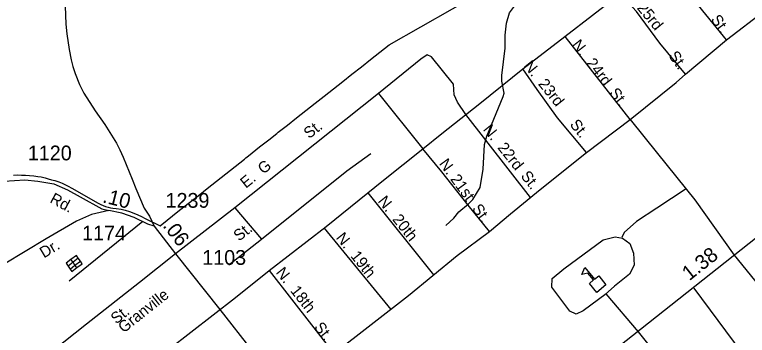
# Model space of a CAD drawing. Extents: x 2056842 to 2160602, y 826753 to 1016856.
# Drawn here: x 2067778 to 2073990, y 869878 to 872595 of the extents above; entities that cross this region are included whole.
import ezdxf

# ---------------------------------------------------------------- set-up
doc = ezdxf.new("R2010")
doc.units = 0
for name, color, linetype in [('Exist Boundary Political City Limit New', 7, 'Continuous'), ('Exist Cultural Educational Facility High CELL', 7, 'Continuous'), ('Exist Hydrographic Creek Single Shore', 7, 'Continuous'), ('Exist Hydrographic Misc Water Feature', 7, 'Continuous'), ('Exist Road Non-System Type 51', 7, 'Continuous'), ('Exist Road Non-System Type 51 Label', 7, 'Continuous'), ('Exist Road Secondary Mileage Hundredths English Label', 7, 'Continuous'), ('Exist Road Secondary Type 51 Attributed', 7, 'Continuous'), ('Exist Road Secondary Type 51 Label', 7, 'Continuous'), ('Exist Road Secondary Type 51 Number Label', 7, 'Continuous'), ('Map Preparation Boundary City Limit Buffer Line', 7, 'Continuous')]:
    doc.layers.add(name, color=color, linetype=linetype)

msp = doc.modelspace()

# ---------------------------------------------------------------- linework, layer by layer
at = {"layer": 'Exist Boundary Political City Limit New'}
for points in [[(2070718.9, 872154), (2070796.1, 872214.9), (2070875, 872276.8), (2070953.6, 872338.8), (2072295.9, 873105.1)], [(2067768.6, 871235.5), (2067803.9, 871236.5), (2067836.1, 871236.3), (2067871.8, 871235.3), (2067903.4, 871233), (2067940.6, 871229.3), (2067973.9, 871224.2), (2068002.5, 871219.4), (2068037.4, 871211.3), (2068062.8, 871204.9), (2068091.6, 871196.2), (2068118, 871188.8), (2068153.6, 871177.8), (2068180.1, 871166.9), (2068205, 871155.5), (2068231, 871142.8), (2068263.5, 871125.3), (2068487.4, 870999), (2068509.1, 870986.9), (2068528.6, 870977.7), (2068549.4, 870969.7), (2068570.8, 870962.9), (2068592.1, 870958.6), (2068611.1, 870955.6), (2068639.2, 870952.5), (2068682.2, 870945.6), (2068715.9, 870937.3), (2068752.1, 870926.4), (2068787.9, 870913.2), (2068822, 870898.8), (2068853.1, 870884.7), (2068884, 870868.5), (2069010.8, 870805.5), (2069177.1, 870937.2), (2069333.4, 871060.8), (2069411.8, 871122.9), (2069489.5, 871184.4), (2069608.5, 871278.5), (2069725.8, 871371.3), (2069737.8, 871380.8), (2069761, 871399.8), (2069855.5, 871474.1), (2069933.1, 871535.3), (2070000, 871588.3), (2070012.2, 871598), (2070090.4, 871659.4), (2070169, 871721.3), (2070247, 871782.8), (2070324.8, 871843.9), (2070403, 871905.5), (2070481.8, 871967.4), (2070560, 872029), (2070638.2, 872090.6), (2070718.9, 872154)]]:
    msp.add_lwpolyline(points, dxfattribs=at)
at = {"layer": 'Exist Cultural Educational Facility High CELL'}
msp.add_lwpolyline([(2072713, 870241.9), (2072650.9, 870317.6), (2072686.6, 870346.8), (2072639, 870404.9), (2072587.2, 870393.8), (2072612.6, 870452.3), (2072694, 870352.9), (2072729.6, 870382), (2072791.6, 870306.3)], close=True, dxfattribs=at)
at = {"layer": 'Exist Hydrographic Creek Single Shore'}
for points in [[(2071920.5, 871902.2), (2071928.7, 871930.2), (2071908.4, 872030.2), (2071908.2, 872078.1), (2071935.9, 872310.1), (2071937.5, 872422.2), (2071949.4, 872521.8), (2071973.4, 872609.9), (2072025.3, 872678.4), (2072184.8, 872764.5), (2072230.7, 872828.6), (2072238.5, 872872.4), (2072232.6, 872940.7), (2072244.5, 873088.6), (2072262.1, 873174.8), (2072258, 873210.7), (2072238.1, 873260.4), (2072210.2, 873304.4), (2072193.6, 873360.5), (2072165.3, 873598.5), (2072094.8, 873790.2), (2072087, 873848.1), (2072094.6, 873894)], [(2071434.7, 870809.2), (2071500.7, 870871.5), (2071544.6, 870923.7), (2071626, 870991.6), (2071664, 871027.6), (2071724.2, 871131.8), (2071749.5, 871285.8), (2071761.2, 871493.8), (2071781.2, 871565.8), (2071920.5, 871902.2)]]:
    msp.add_lwpolyline(points, dxfattribs=at)
at = {"layer": 'Exist Hydrographic Misc Water Feature'}
for p, q in [((2068317.7, 870531.3), (2068273.8, 870497.4)), ((2068335.6, 870505.5), (2068317.7, 870531.3)), ((2068273.8, 870497.4), (2068231.4, 870465.3)), ((2068231.4, 870465.3), (2068249.6, 870439.3)), ((2068249.6, 870439.3), (2068289.4, 870471.4)), ((2068273.8, 870497.4), (2068255.6, 870521.2)), ((2068289.4, 870471.4), (2068273.8, 870497.4)), ((2068289.4, 870471.4), (2068335.6, 870505.5)), ((2068305.6, 870451.5), (2068289.4, 870471.4)), ((2068305.6, 870451.5), (2068349.7, 870483.4)), ((2068349.7, 870483.4), (2068335.6, 870505.5)), ((2068249.6, 870439.3), (2068263.8, 870419.3)), ((2068263.8, 870419.3), (2068305.6, 870451.5))]:
    msp.add_line(p, q, dxfattribs=at)
for points in [[(2068317.7, 870531.3), (2068301.5, 870553.6), (2068255.6, 870521.2)], [(2068255.6, 870521.2), (2068215.4, 870489.2), (2068231.4, 870465.3)]]:
    msp.add_lwpolyline(points, dxfattribs=at)
at = {"layer": 'Exist Road Non-System Type 51'}
for p, q in [((2073811.9, 872380.7), (2074281.8, 872742.1)), ((2072995.6, 871705.4), (2072445.2, 872410.9)), ((2073465.5, 872089.2), (2073811.9, 872380.7)), ((2070863.5, 871926.6), (2069646.4, 870959.1)), ((2070863.5, 871926.6), (2071240, 871457.2)), ((2072625.4, 871425.9), (2072995.6, 871705.4)), ((2070772.6, 871084.2), (2071330.6, 870390)), ((2069646.4, 870959.1), (2069141.2, 870568.8)), ((2069646.4, 870959.1), (2069869.9, 870693.8)), ((2068864.7, 870842.1), (2068240.2, 870337.6)), ((2070403.1, 870786.7), (2070966.2, 870096.6)), ((2069593.6, 870475.4), (2069869.9, 870693.8)), ((2073534.9, 870276.7), (2074062.8, 869570.7))]:
    msp.add_line(p, q, dxfattribs=at)
for points in [[(2073811.9, 872380.7), (2073613, 872627.4), (2073410.4, 872883.7), (2073273.4, 873065.6)], [(2072086.9, 872136.2), (2072443.6, 872409.7), (2072912.1, 872774.2)], [(2073465.5, 872089.2), (2073246.6, 872353.1), (2073049.9, 872621.4), (2072912.1, 872774.2)], [(2072151.9, 871045.6), (2071604.5, 871748.7), (2071533.8, 871852), (2071504, 871914.6), (2071498, 872007.1), (2071313.3, 872236.6), (2071274.6, 872254.5), (2071221, 872218.7), (2070863.5, 871926.6)], [(2071240, 871457.2), (2071400.9, 871588.4), (2071722.7, 871841.8), (2072086.9, 872136.2)], [(2072625.4, 871425.9), (2072381.1, 871719.6), (2072208.3, 871961.1), (2072086.9, 872136.2)], [(2072995.6, 871705.4), (2073385.1, 872020.7), (2073465.5, 872089.2)], [(2072995.6, 871705.4), (2073229.4, 871417.7), (2073545.2, 871027.2), (2073878.1, 870556.9)], [(2069936.6, 870427.2), (2070418.5, 870799.1), (2070906.4, 871191.9), (2071240, 871457.2)], [(2071803.1, 870758.1), (2071622.9, 870981.7), (2071399.4, 871262), (2071240, 871457.2)], [(2069869.9, 870693.8), (2070595.3, 871272.2), (2070797.9, 871418.3)], [(2071803.1, 870758.1), (2071981.1, 870907.9), (2072234.4, 871112.1), (2072625.4, 871425.9)], [(2073471.9, 871117.9), (2073223.9, 870956.7), (2073051.1, 870843.4), (2072945.3, 870749.5), (2072924.8, 870707.4)], [(2070485.6, 869724.4), (2071117.9, 870214.1), (2071529.8, 870554.7), (2071803.1, 870758.1)], [(2073066.3, 869908.5), (2072794.1, 870228.5), (2072597.5, 870085.4), (2072537.9, 870058.6), (2072484.3, 870082.4), (2072332.3, 870285.2), (2072335.3, 870359.7), (2072433.6, 870440.2), (2072767.3, 870687.6), (2072868.6, 870711.5), (2072931.2, 870702.5), (2072993.7, 870654.8), (2073023.5, 870574.3), (2073029.5, 870473), (2072990.7, 870395.5), (2072862.6, 870294.1), (2072785.2, 870222.6)], [(2073878.1, 870556.9), (2074087.4, 870301.3), (2074227.5, 870129.8), (2074446.4, 869879.4)], [(2069083.1, 869757.9), (2069651.4, 870198.4), (2069936.6, 870427.2)], [(2069936.6, 870427.2), (2070125.8, 870184.2), (2070485.6, 869724.4)], [(2073625.7, 869204.9), (2073506.1, 869341.7), (2073292.4, 869624.2), (2073066.3, 869908.5)]]:
    msp.add_lwpolyline(points, dxfattribs=at)
at = {"layer": 'Exist Road Secondary Type 51 Attributed'}
for points in [[(2076671.9, 872768.2), (2071390.5, 868587.8), (2070976, 868248.9)], [(2068205.9, 872666.4), (2068213.5, 872514.1), (2068220, 872433.2), (2068240, 872298.4), (2068257, 872212.4), (2068271.1, 872156.6), (2068291.3, 872096.9), (2068329.5, 872003.5), (2068366.2, 871928.5), (2068461.2, 871778.7), (2068543.8, 871663.8), (2068642.5, 871505.3), (2068671.1, 871450.5), (2068699, 871387.8), (2068775.2, 871200), (2068805.3, 871121.3), (2068875.6, 870955.9), (2068920.6, 870887.3), (2068960.9, 870803.8)], [(2065268.9, 870276.9), (2065495.4, 870333.6), (2065736.7, 870411.1), (2066204.4, 870598.9), (2066766.7, 870832.2), (2067296.3, 871053.5), (2067542, 871145.9), (2067688.8, 871183.9), (2067864.5, 871194.4), (2067974.8, 871185.4), (2068111.8, 871160.1), (2068226.5, 871110.9), (2068333.8, 871051.3), (2068517.7, 870949.2), (2068577.3, 870935.7)], [(2068577.3, 870935.7), (2068431.3, 870903), (2068303.2, 870844.8), (2068047, 870694.3), (2067329.8, 870265.7), (2066946.2, 870033.9), (2066766, 869969.8), (2066541, 869917.7), (2066436, 869878.2), (2066322.8, 869818.5), (2066156, 869691.8)], [(2068960.9, 870803.8), (2068908, 870821), (2068791.8, 870877.6), (2068687.5, 870913.4), (2068577.3, 870935.7)], [(2068960.9, 870803.8), (2069141.2, 870568.8)], [(2069141.2, 870568.8), (2068835.8, 870324.4), (2068386.7, 869973.3), (2067826.6, 869526.1), (2067231.5, 869060.3), (2067062.8, 868908.5)], [(2069141.2, 870568.8), (2069519.3, 870096), (2070065.6, 869395.3), (2070976, 868248.9)]]:
    msp.add_lwpolyline(points, dxfattribs=at)
at = {"layer": 'Map Preparation Boundary City Limit Buffer Line'}
for points in [[(2070718.9, 872154), (2070796.1, 872214.9), (2070875, 872276.8), (2070953.6, 872338.8), (2072295.9, 873105.1)], [(2067768.6, 871235.5), (2067803.9, 871236.5), (2067836.1, 871236.3), (2067871.8, 871235.3), (2067903.4, 871233), (2067940.6, 871229.3), (2067973.9, 871224.2), (2068002.5, 871219.4), (2068037.4, 871211.3), (2068062.8, 871204.9), (2068091.6, 871196.2), (2068118, 871188.8), (2068153.6, 871177.8), (2068180.1, 871166.9), (2068205, 871155.5), (2068231, 871142.8), (2068263.5, 871125.3), (2068487.4, 870999), (2068509.1, 870986.9), (2068528.6, 870977.7), (2068549.4, 870969.7), (2068570.8, 870962.9), (2068592.1, 870958.6), (2068611.1, 870955.6), (2068639.2, 870952.5), (2068682.2, 870945.6), (2068715.9, 870937.3), (2068752.1, 870926.4), (2068787.9, 870913.2), (2068822, 870898.8), (2068853.1, 870884.7), (2068884, 870868.5), (2069010.8, 870805.5), (2069177.1, 870937.2), (2069333.4, 871060.8), (2069411.8, 871122.9), (2069489.5, 871184.4), (2069608.5, 871278.5), (2069725.8, 871371.3), (2069737.8, 871380.8), (2069761, 871399.8), (2069855.5, 871474.1), (2069933.1, 871535.3), (2070000, 871588.3), (2070012.2, 871598), (2070090.4, 871659.4), (2070169, 871721.3), (2070247, 871782.8), (2070324.8, 871843.9), (2070403, 871905.5), (2070481.8, 871967.4), (2070560, 872029), (2070638.2, 872090.6), (2070718.9, 872154)]]:
    msp.add_lwpolyline(points, dxfattribs=at)

# ---------------------------------------------------------------- texts
at = {"layer": 'Exist Road Non-System Type 51 Label'}
for s, rotation, p in [('N.  25rd', 309.29288, (2072924.4, 872802.3)), ('St.', 306.08446, (2073675.3, 872552.8)), ('N.  24rd', 307.80764, (2072496.8, 872338.4)), ('St.', 306.08446, (2073317.1, 872245.6)), ('N.  23rd', 308.73389, (2072088.2, 872160.3)), ('St.', 307.80764, (2072813.8, 871929.8)), ('St.', 308.73389, (2072480.3, 871662.1)), ('St.', 37.6087, (2070273.9, 871539.5)), ('N.  22rd', 308.66084, (2071744.1, 871620)), ('E.  G', 38.91491, (2069738.6, 871118.8)), ('N. 21st', 306.0427, (2071372.1, 871332.1)), ('St.', 308.66084, (2072063.6, 871226.1)), ('N.  20th', 308.66084, (2070852.6, 871013.3)), ('St.', 306.0427, (2071651, 870949.7)), ('St.', 38.4347, (2069680.6, 870670.5)), ('N.  19th', 308.66084, (2070497.1, 870703)), ('N.  18th', 308.30676, (2069988.2, 870409.3)), ('Granville', 38.50594, (2068702.6, 869893.2)), ('St.', 307.84994, (2070311.4, 869946))]:
    msp.add_text(s, height=95, rotation=rotation, dxfattribs=at).set_placement(p)
at = {"layer": 'Exist Road Secondary Mileage Hundredths English Label'}
for s, rotation, p in [('.10', 345.87358, (2068517.1, 871005.6)), ('.06', 307.48257, (2069028.9, 870804.4)), ('1.38', 38.36293, (2073498, 870335.7))]:
    msp.add_text(s, height=125, rotation=rotation, dxfattribs=at).set_placement(p)
at = {"layer": 'Exist Road Secondary Type 51 Label'}
for s, rotation, p in [('Rd.', 331.77481, (2068069.9, 871007.3)), ('Dr.', 30.94556, (2068026.5, 870529.1)), ('St.', 38.04572, (2068639.3, 869968.8))]:
    msp.add_text(s, height=95, rotation=rotation, dxfattribs=at).set_placement(p)
at = {"layer": 'Exist Road Secondary Type 51 Number Label'}
for s, p in [('1120', (2067890.2, 871360.4)), ('1239', (2069057.7, 870958.8)), ('1174', (2068350.5, 870682.5)), ('1103', (2069369, 870475.4))]:
    msp.add_text(s, height=125, dxfattribs=at).set_placement(p)

doc.saveas('drawing.dxf')
